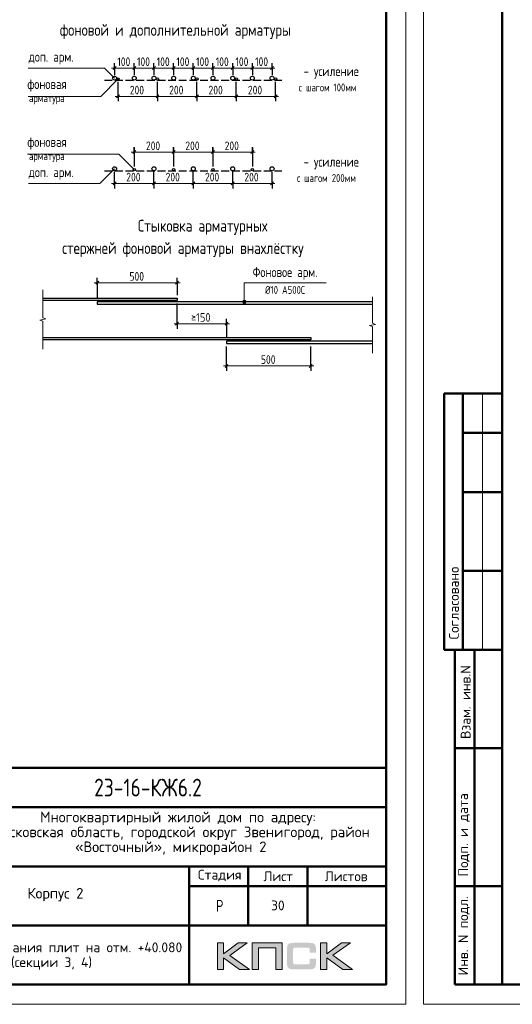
# Model space of a CAD drawing. Header units: millimetres. Extents: x 40580 to 1930067, y -240640 to 81020.
# Tile 567 of 656: x 1364405 to 1376921, y -239550 to -214560. Entities that reach past the tile are written whole.
import ezdxf

# ---------------------------------------------------------------- set-up
doc = ezdxf.new("R2010")
doc.units = ezdxf.units.MM
doc.linetypes.add('______2', pattern=[270, 200, -70])
doc.layers.add('Standard', color=7, linetype='Continuous', lineweight=25)
doc.layers.add('Примечания', color=7, linetype='Continuous', lineweight=13)
doc.styles.add('GOST 2.304', font='isocpeur.ttf', dxfattribs={"width": 0.8})
doc.styles.add('GOST 2.304-81', font='txt')
doc.styles.add('ISOCPEUR', font='isocpeur.ttf')

msp = doc.modelspace()

# ---------------------------------------------------------------- hatches: boundary and pattern name
h = msp.add_hatch(color=256)
h.paths.add_polyline_path([(1370186.7, -237992.8), (1369959.2, -237992.8), (1369587.2, -238272.9), (1369587.2, -237992.8), (1369429.5, -237992.8), (1369429.5, -238664.9), (1369587.2, -238664.9), (1369587.2, -238369.7), (1369989.6, -238664.9), (1370241.3, -238664.9), (1369740.7, -238309.5)])
h.paths.add_polyline_path([(1370469.5, -238119.4), (1370914.8, -238119.4), (1370914.8, -238664.9), (1371071.1, -238664.9), (1371071.1, -237992.8), (1370904.4, -237992.8), (1370313.2, -237992.8), (1370313.2, -238151.8), (1370313.2, -238664.9), (1370469.5, -238664.9)])
h.paths.add_polyline_path([(1372209.2, -237989.4), (1372051.6, -237989.4), (1372051.6, -238662.2), (1372209.2, -238662.2), (1372209.2, -238366.2), (1372611.7, -238662.2), (1372863.4, -238662.2), (1372362.7, -238306), (1372808.7, -237989.4), (1372581.9, -237989.4), (1372209.2, -238269.4)])
msp.add_hatch(color=256).paths.add_polyline_path([(1371920.2, -238064), (1371918.1, -238056.4), (1371915.3, -238050.2), (1371911.9, -238044), (1371908.4, -238037.8), (1371905, -238032.9), (1371900.8, -238028.1), (1371896.7, -238023.2), (1371892.5, -238019.1), (1371887, -238015.6), (1371881.5, -238011.5), (1371875.2, -238008), (1371868.3, -238005.3), (1371861.4, -238002.5), (1371853.8, -237999.7), (1371846.2, -237997.7), (1371828.2, -237994.2), (1371808.9, -237991.4), (1371787.4, -237990), (1371763.9, -237989.4), (1371362.9, -237989.4), (1371339.3, -237990), (1371318.6, -237991.4), (1371298.5, -237994.2), (1371281.3, -237997.7), (1371273, -238000.4), (1371265.4, -238002.5), (1371258.4, -238005.3), (1371252.2, -238008.7), (1371246, -238011.5), (1371239.8, -238015.6), (1371234.9, -238019.1), (1371230.1, -238023.2), (1371225.9, -238028.1), (1371222.5, -238032.9), (1371218.3, -238037.8), (1371214.9, -238044), (1371212.1, -238050.2), (1371209.3, -238057.1), (1371206.6, -238064), (1371204.5, -238071.6), (1371201.1, -238088.2), (1371198.3, -238106.2), (1371196.2, -238126.3), (1371196.2, -238148.4), (1371196.2, -238502.4), (1371196.2, -238524.6), (1371198.3, -238544.6), (1371201.1, -238563.3), (1371204.5, -238579.9), (1371206.6, -238587.5), (1371209.3, -238594.4), (1371212.1, -238601.3), (1371214.9, -238607.5), (1371218.3, -238613.1), (1371222.5, -238618.6), (1371225.9, -238623.4), (1371230.1, -238628.3), (1371234.9, -238632.4), (1371240.5, -238635.9), (1371246, -238639.3), (1371252.2, -238642.8), (1371258.4, -238646.3), (1371266, -238648.3), (1371273, -238651.1), (1371281.3, -238653.2), (1371298.5, -238657.3), (1371318.6, -238659.4), (1371340, -238661.5), (1371362.9, -238662.2), (1371763.9, -238662.2), (1371787.4, -238661.5), (1371808.9, -238660.1), (1371828.2, -238657.3), (1371845.5, -238653.9), (1371853.8, -238651.1), (1371861.4, -238649), (1371868.3, -238646.3), (1371875.2, -238642.8), (1371881.5, -238640), (1371887, -238635.9), (1371892.5, -238632.4), (1371896.7, -238628.3), (1371900.8, -238624.1), (1371905, -238618.6), (1371908.4, -238613.8), (1371911.9, -238607.5), (1371915.3, -238601.3), (1371918.1, -238595.1), (1371920.2, -238587.5), (1371922.9, -238579.9), (1371926.4, -238563.3), (1371929.2, -238545.3), (1371930.6, -238524.6), (1371931.2, -238502.4), (1371931.2, -238391.1), (1371774.3, -238391.1), (1371774.3, -238481.7), (1371774.3, -238487.9), (1371773.6, -238494.1), (1371772.2, -238499.7), (1371770.8, -238505.2), (1371768.8, -238510), (1371766.7, -238514.2), (1371763.9, -238518.3), (1371760.5, -238521.8), (1371757, -238525.2), (1371752.8, -238528), (1371748, -238530.1), (1371743.2, -238532.2), (1371738.3, -238533.5), (1371732.1, -238534.2), (1371725.9, -238534.9), (1371719.7, -238535.6), (1371396, -238535.6), (1371390.5, -238534.9), (1371385.7, -238534.2), (1371381.5, -238532.2), (1371377.4, -238530.1), (1371373.2, -238527.3), (1371369.8, -238524.6), (1371366.3, -238521.1), (1371363.5, -238516.9), (1371360.8, -238512.8), (1371358.7, -238508.6), (1371356.6, -238503.8), (1371355.2, -238499), (1371353.2, -238489.3), (1371352.5, -238479.6), (1371352.5, -238156.7), (1371352.5, -238151.2), (1371353.2, -238145.6), (1371354.6, -238140.8), (1371355.9, -238135.9), (1371357.3, -238131.8), (1371359.4, -238128.3), (1371362.2, -238124.9), (1371364.9, -238121.4), (1371368.4, -238118.7), (1371371.8, -238115.9), (1371376, -238113.8), (1371380.1, -238112.4), (1371385, -238111.1), (1371389.8, -238110.4), (1371395.4, -238109.7), (1371400.9, -238109.7), (1371719.7, -238109.7), (1371725.9, -238109.7), (1371732.1, -238110.4), (1371737.6, -238111.7), (1371742.5, -238113.1), (1371747.3, -238115.2), (1371752.2, -238117.3), (1371756.3, -238120.7), (1371759.8, -238123.5), (1371763.2, -238127.6), (1371766, -238131.8), (1371768.8, -238135.9), (1371770.8, -238140.8), (1371772.2, -238145.6), (1371773.6, -238151.2), (1371774.3, -238157.4), (1371774.3, -238163.6), (1371774.3, -238237.6), (1371931.2, -238237.6), (1371931.2, -238148.4), (1371930.6, -238126.3), (1371929.2, -238106.2), (1371926.4, -238088.2), (1371922.3, -238071.6)])
at = {"layer": 'Примечания', "linetype": 'Continuous', "lineweight": 13, "transparency": 33554687}
for points in [[(1370067.4, -221720.2), (1370157.4, -221720.2), (1370151.1, -221697.7)], [(1370067.4, -221720.2), (1370151.1, -221697.7), (1370073.7, -221697.7)], [(1370073.7, -221742.7), (1370157.4, -221720.2), (1370067.4, -221720.2)], [(1370073.7, -221697.7), (1370151.1, -221697.7), (1370134.9, -221681.5)], [(1370073.7, -221697.7), (1370134.9, -221681.5), (1370089.9, -221681.5)], [(1370073.7, -221742.7), (1370151.1, -221742.7), (1370157.4, -221720.2)], [(1370089.9, -221758.9), (1370151.1, -221742.7), (1370073.7, -221742.7)], [(1370089.9, -221681.5), (1370134.9, -221681.5), (1370112.4, -221675.2)], [(1370089.9, -221758.9), (1370134.9, -221758.9), (1370151.1, -221742.7)], [(1370134.9, -221758.9), (1370089.9, -221758.9), (1370112.4, -221765.2)]]:
    msp.add_hatch(color=7, dxfattribs=at).paths.add_polyline_path(points)

# ---------------------------------------------------------------- linework, layer by layer
at = {"lineweight": 0}
for points in [[(1369429.5, -238664.9), (1369429.5, -237992.8), (1369587.2, -237992.8), (1369587.2, -238272.9), (1369959.2, -237992.8), (1370186.7, -237992.8), (1369740.7, -238309.5), (1370241.3, -238664.9), (1369989.6, -238664.9), (1369587.2, -238369.7), (1369587.2, -238664.9), (1369429.5, -238664.9)], [(1370469.5, -238664.9), (1370469.5, -238119.4), (1370914.8, -238119.4), (1370914.8, -238664.9), (1371071.1, -238664.9), (1371071.1, -237992.8), (1370904.4, -237992.8), (1370313.2, -237992.8), (1370313.2, -238151.8), (1370313.2, -238664.9), (1370469.5, -238664.9)], [(1372051.6, -238662.2), (1372051.6, -237989.4), (1372209.2, -237989.4), (1372209.2, -238269.4), (1372581.9, -237989.4), (1372808.7, -237989.4), (1372362.7, -238306), (1372863.4, -238662.2), (1372611.7, -238662.2), (1372209.2, -238366.2), (1372209.2, -238662.2), (1372051.6, -238662.2)]]:
    msp.add_lwpolyline(points, close=True, dxfattribs=at)
at = {"layer": 'Standard', "color": 7, "linetype": 'Continuous', "lineweight": 50, "transparency": 33554687}
for p, q in [((1376662.3, -224049.7), (1375189.1, -224049.7)), ((1375189.1, -224049.7), (1375189.1, -230549.7)), ((1375189.1, -224049.7), (1375189.1, -230549.7)), ((1375662.3, -224049.7), (1375662.3, -230549.7)), ((1376662.3, -225049.7), (1375662.3, -225049.7)), ((1376662.3, -226549.7), (1375662.3, -226549.7)), ((1376662.3, -228549.7), (1375662.3, -228549.7)), ((1375189.1, -230549.7), (1376662.3, -230549.7)), ((1375462.3, -239049.7), (1375462.3, -230549.7)), ((1375462.3, -239049.7), (1375462.3, -230549.7)), ((1375962.3, -239049.7), (1375962.3, -230549.7)), ((1375462.3, -233049.7), (1376662.3, -233049.7)), ((1355213.7, -233549.8), (1373713.7, -233549.8)), ((1361713.7, -234549.8), (1373713.7, -234549.8)), ((1361713.7, -236049.8), (1373713.7, -236049.8)), ((1368713.7, -237549.8), (1368713.7, -236049.8)), ((1370213.7, -237549.8), (1370213.7, -236049.8)), ((1371713.7, -237549.8), (1371713.7, -236049.8)), ((1368713.7, -236549.8), (1373713.7, -236549.8)), ((1375462.3, -236549.7), (1376662.3, -236549.7)), ((1361713.7, -237549.8), (1373713.7, -237549.8)), ((1368713.7, -239049.8), (1368713.7, -237549.8)), ((1368713.7, -239049.8), (1368713.7, -237549.8)), ((1376662.3, -239049.7), (1375462.3, -239049.7))]:
    msp.add_line(p, q, dxfattribs=at)
at = {"layer": 'Standard', "color": 7, "linetype": 'Continuous', "lineweight": 13, "transparency": 33554687}
msp.add_line((1376162.3, -224049.7), (1376162.3, -230549.7), dxfattribs=at)
at = {"layer": 'Standard', "color": 7, "linetype": 'Continuous', "lineweight": 25, "transparency": 33554687}
for p, q in [((1373713.7, -239049.8), (1373713.7, -233549.8)), ((1355213.7, -239049.8), (1373713.7, -239049.8)), ((1355213.7, -239049.8), (1373713.7, -239049.8)), ((1355213.7, -239049.8), (1373713.7, -239049.8))]:
    msp.add_line(p, q, dxfattribs=at)
at = {"layer": 'Standard', "color": 7, "linetype": 'Continuous', "lineweight": 13, "transparency": 33554687}
for points in [[(1344513.7, -239549.7), (1374213.7, -239549.7), (1374213.7, -197549.7), (1344513.7, -197549.7), (1344513.7, -239549.7)], [(1374662.3, -239549.7), (1416662.3, -239549.7), (1416662.3, -209849.7), (1374662.3, -209849.7), (1374662.3, -239549.7)]]:
    msp.add_lwpolyline(points, close=True, dxfattribs=at)
at = {"layer": 'Standard', "color": 7, "linetype": 'Continuous', "lineweight": 50, "transparency": 33554687}
for points in [[(1346513.7, -198049.7), (1373713.7, -198049.7), (1373713.7, -239049.7), (1346513.7, -239049.7), (1346513.7, -198049.7)], [(1376662.3, -210349.7), (1416162.3, -210349.7), (1416162.3, -239049.7), (1376662.3, -239049.7), (1376662.3, -210349.7)]]:
    msp.add_lwpolyline(points, close=True, dxfattribs=at)
at = {"layer": 'Примечания', "color": 7, "linetype": 'Continuous', "lineweight": 13, "transparency": 33554687}
for p, q in [((1366816.3, -215786.5), (1366741.3, -215786.5)), ((1366816.3, -215786.5), (1367316.3, -215786.5)), ((1367316.3, -215786.5), (1367816.3, -215786.5)), ((1367816.3, -215786.5), (1368316.3, -215786.5)), ((1368316.3, -215786.5), (1368816.3, -215786.5)), ((1368816.3, -215786.5), (1369316.3, -215786.5)), ((1369316.3, -215786.5), (1369816.3, -215786.5)), ((1369816.3, -215786.5), (1370316.3, -215786.5)), ((1370316.3, -215786.5), (1370816.3, -215786.5)), ((1370816.3, -215786.5), (1370891.3, -215786.5)), ((1366906.3, -216507.1), (1366831.3, -216507.1)), ((1366906.3, -216507.1), (1367906.3, -216507.1)), ((1367906.3, -216507.1), (1368906.3, -216507.1)), ((1368906.3, -216507.1), (1369906.3, -216507.1)), ((1369906.3, -216507.1), (1370906.3, -216507.1)), ((1370906.3, -216507.1), (1370981.3, -216507.1)), ((1367316.3, -217921.1), (1367241.3, -217921.1)), ((1367316.3, -217921.1), (1368316.3, -217921.1)), ((1368316.3, -217921.1), (1369316.3, -217921.1)), ((1369316.3, -217921.1), (1370316.3, -217921.1)), ((1370316.3, -217921.1), (1370391.3, -217921.1)), ((1366816.3, -218715.6), (1366741.3, -218715.6)), ((1366816.3, -218715.6), (1367816.3, -218715.6)), ((1367816.3, -218715.6), (1368816.3, -218715.6)), ((1368816.3, -218715.6), (1369816.3, -218715.6)), ((1369816.3, -218715.6), (1370816.3, -218715.6)), ((1370816.3, -218715.6), (1370891.3, -218715.6)), ((1366374.9, -221234.6), (1366299.9, -221234.6)), ((1366374.9, -221234.6), (1368404.9, -221234.6)), ((1368404.9, -221234.6), (1368479.9, -221234.6)), ((1364993.4, -221412.7), (1364993.4, -222123.6)), ((1373370.9, -221592.7), (1373370.9, -222263.6)), ((1370067.4, -221720.2), (1370067.4, -221720.2)), ((1370112.4, -221675.2), (1370112.4, -221675.2)), ((1370112.4, -221765.2), (1370112.4, -221765.2)), ((1370157.4, -221720.2), (1370157.4, -221720.2)), ((1365068.4, -222153.8), (1364918.4, -222184.1)), ((1364993.4, -222123.6), (1365068.4, -222153.8)), ((1364918.4, -222184.1), (1364993.4, -222214.3)), ((1364993.4, -222214.3), (1364993.4, -222925.2)), ((1368404.9, -222277.4), (1368329.9, -222277.4)), ((1368404.9, -222277.4), (1369659.9, -222277.4)), ((1369659.9, -222277.4), (1369734.9, -222277.4)), ((1373445.9, -222292.2), (1373295.9, -222320.7)), ((1373295.9, -222320.7), (1373370.9, -222349.3)), ((1373370.9, -222263.6), (1373445.9, -222292.2)), ((1373370.9, -222349.3), (1373370.9, -223020.2)), ((1364993.4, -222925.2), (1364993.4, -222925.2)), ((1373370.9, -223020.2), (1373370.9, -223020.2)), ((1369659.9, -223346.4), (1369584.9, -223346.4)), ((1369659.9, -223346.4), (1371799.9, -223346.4)), ((1371799.9, -223346.4), (1371874.9, -223346.4))]:
    msp.add_line(p, q, dxfattribs=at)
at = {"layer": 'Примечания', "color": 7, "linetype": 'Continuous', "lineweight": 25, "transparency": 33554687}
for p, q in [((1366778.8, -215824), (1366853.8, -215749)), ((1367278.8, -215824), (1367353.8, -215749)), ((1367778.8, -215824), (1367853.8, -215749)), ((1368278.8, -215824), (1368353.8, -215749)), ((1368778.8, -215824), (1368853.8, -215749)), ((1369278.8, -215824), (1369353.8, -215749)), ((1369778.8, -215824), (1369853.8, -215749)), ((1370278.8, -215824), (1370353.8, -215749)), ((1370778.8, -215824), (1370853.8, -215749)), ((1366868.8, -216544.6), (1366943.8, -216469.6)), ((1367868.8, -216544.6), (1367943.8, -216469.6)), ((1368868.8, -216544.6), (1368943.8, -216469.6)), ((1369868.8, -216544.6), (1369943.8, -216469.6)), ((1370868.8, -216544.6), (1370943.8, -216469.6)), ((1367278.8, -217958.6), (1367353.8, -217883.6)), ((1368278.8, -217958.6), (1368353.8, -217883.6)), ((1369278.8, -217958.6), (1369353.8, -217883.6)), ((1370278.8, -217958.6), (1370353.8, -217883.6)), ((1366778.8, -218753.1), (1366853.8, -218678.1)), ((1367778.8, -218753.1), (1367853.8, -218678.1)), ((1368778.8, -218753.1), (1368853.8, -218678.1)), ((1369778.8, -218753.1), (1369853.8, -218678.1)), ((1370778.8, -218753.1), (1370853.8, -218678.1)), ((1366337.4, -221272.1), (1366412.4, -221197.1)), ((1368367.4, -221272.1), (1368442.4, -221197.1)), ((1368367.4, -222314.9), (1368442.4, -222239.9)), ((1369622.4, -222314.9), (1369697.4, -222239.9)), ((1369622.4, -223383.9), (1369697.4, -223308.9)), ((1371762.4, -223383.9), (1371837.4, -223308.9))]:
    msp.add_line(p, q, dxfattribs=at)
at = {"layer": 'Примечания', "color": 253, "linetype": 'Continuous', "lineweight": -3, "true_color": 0xa0a0a0, "transparency": 33554687}
for p, q in [((1366816.3, -215786.5), (1366816.3, -215661.5)), ((1366816.3, -215786.5), (1366816.3, -215911.5)), ((1366816.3, -215786.5), (1366816.3, -215969.6)), ((1367316.3, -215786.5), (1367316.3, -215661.5)), ((1367316.3, -215786.5), (1367316.3, -215911.5)), ((1367316.3, -215786.5), (1367316.3, -215969.6)), ((1367816.3, -215786.5), (1367816.3, -215661.5)), ((1367816.3, -215786.5), (1367816.3, -215911.5)), ((1367816.3, -215786.5), (1367816.3, -215969.6)), ((1368316.3, -215786.5), (1368316.3, -215661.5)), ((1368316.3, -215786.5), (1368316.3, -215911.5)), ((1368316.3, -215786.5), (1368316.3, -215969.6)), ((1368816.3, -215786.5), (1368816.3, -215661.5)), ((1368816.3, -215786.5), (1368816.3, -215911.5)), ((1368816.3, -215786.5), (1368816.3, -215969.6)), ((1369316.3, -215786.5), (1369316.3, -215661.5)), ((1369316.3, -215786.5), (1369316.3, -215911.5)), ((1369316.3, -215786.5), (1369316.3, -215969.6)), ((1369816.3, -215786.5), (1369816.3, -215661.5)), ((1369816.3, -215786.5), (1369816.3, -215911.5)), ((1369816.3, -215786.5), (1369816.3, -215969.6)), ((1370316.3, -215786.5), (1370316.3, -215661.5)), ((1370316.3, -215786.5), (1370316.3, -215911.5)), ((1370316.3, -215786.5), (1370316.3, -215969.6)), ((1370816.3, -215786.5), (1370816.3, -215661.5)), ((1370816.3, -215786.5), (1370816.3, -215911.5)), ((1370816.3, -215786.5), (1370816.3, -215969.6)), ((1366906.3, -216507.1), (1366906.3, -216139.6)), ((1370906.3, -216507.1), (1370906.3, -216139.6)), ((1366906.3, -216507.1), (1366906.3, -216382.1)), ((1367906.3, -216507.1), (1367906.3, -216382.1)), ((1368906.3, -216507.1), (1368906.3, -216382.1)), ((1369906.3, -216507.1), (1369906.3, -216382.1)), ((1370906.3, -216507.1), (1370906.3, -216382.1)), ((1366906.3, -216507.1), (1366906.3, -216632.1)), ((1367906.3, -216507.1), (1367906.3, -216632.1)), ((1368906.3, -216507.1), (1368906.3, -216632.1)), ((1369906.3, -216507.1), (1369906.3, -216632.1)), ((1370906.3, -216507.1), (1370906.3, -216632.1)), ((1367316.3, -217921.1), (1367316.3, -217796.1)), ((1367316.3, -217801.7), (1367316.3, -218263.6)), ((1368316.3, -217921.1), (1368316.3, -217796.1)), ((1368316.3, -217801.7), (1368316.3, -218263.6)), ((1369316.3, -217921.1), (1369316.3, -217796.1)), ((1369316.3, -217801.7), (1369316.3, -218263.6)), ((1370316.3, -217921.1), (1370316.3, -217796.1)), ((1370316.3, -217801.7), (1370316.3, -218263.6)), ((1367316.3, -217921.1), (1367316.3, -218046.1)), ((1367316.3, -217921.1), (1367316.3, -218288.6)), ((1368316.3, -217921.1), (1368316.3, -218046.1)), ((1368316.3, -217921.1), (1368316.3, -218288.6)), ((1369316.3, -217921.1), (1369316.3, -218046.1)), ((1369316.3, -217921.1), (1369316.3, -218288.6)), ((1370316.3, -217921.1), (1370316.3, -218046.1)), ((1370316.3, -217921.1), (1370316.3, -218288.6)), ((1366816.3, -218715.6), (1366816.3, -218418.6)), ((1366816.3, -218715.6), (1366816.3, -218590.6)), ((1367816.3, -218715.6), (1367816.3, -218590.6)), ((1368816.3, -218715.6), (1368816.3, -218590.6)), ((1369816.3, -218715.6), (1369816.3, -218590.6)), ((1370816.3, -218715.6), (1370816.3, -218418.6)), ((1370816.3, -218715.6), (1370816.3, -218590.6)), ((1366816.3, -218715.6), (1366816.3, -218840.6)), ((1367816.3, -218715.6), (1367816.3, -218840.6)), ((1368816.3, -218715.6), (1368816.3, -218840.6)), ((1369816.3, -218715.6), (1369816.3, -218840.6)), ((1370816.3, -218715.6), (1370816.3, -218840.6)), ((1366374.9, -221234.6), (1366374.9, -221109.6)), ((1368404.9, -221234.6), (1368404.9, -221109.6)), ((1366374.9, -221234.6), (1366374.9, -221359.6)), ((1366374.9, -221234.6), (1366374.9, -221645.2)), ((1368404.9, -221234.6), (1368404.9, -221359.6)), ((1368404.9, -221234.6), (1368404.9, -221550.2)), ((1368404.9, -222277.4), (1368404.9, -221760.2)), ((1368404.9, -222277.4), (1368404.9, -222152.4)), ((1369659.9, -222277.4), (1369659.9, -222152.4)), ((1368404.9, -222277.4), (1368404.9, -222402.4)), ((1369659.9, -222277.4), (1369659.9, -222402.4)), ((1369659.9, -222277.4), (1369659.9, -222645.2)), ((1369659.9, -223346.4), (1369659.9, -222855.2)), ((1371799.9, -223346.4), (1371799.9, -222855.2)), ((1369659.9, -223346.4), (1369659.9, -223221.4)), ((1369659.9, -223346.4), (1369659.9, -223471.4)), ((1371799.9, -223346.4), (1371799.9, -223221.4)), ((1371799.9, -223346.4), (1371799.9, -223471.4))]:
    msp.add_line(p, q, dxfattribs=at)
at = {"layer": 'Примечания', "color": 8, "linetype": '______2', "lineweight": -3, "true_color": 0x737373, "transparency": 33554687}
for p, q in [((1366556.3, -216094.6), (1371066.3, -216094.6)), ((1366556.3, -218393.6), (1371066.3, -218393.6))]:
    msp.add_line(p, q, dxfattribs=at)
at = {"layer": 'Примечания', "color": 7, "linetype": 'Continuous', "lineweight": 13, "transparency": 33554687}
for points in [[(1364622.6, -215786.5), (1366558.2, -215786.5), (1366816.3, -216044.6)], [(1366906.3, -216064.6), (1366463.8, -216507.1), (1364622.6, -216507.1)], [(1367316.3, -218363.6), (1366928.2, -217975.4), (1364599.7, -217975.4)], [(1366816.3, -218343.6), (1366444.3, -218715.6), (1364630.9, -218715.6)], [(1370112.4, -221720.2), (1370112.4, -221234.6), (1372189.9, -221234.6)]]:
    msp.add_lwpolyline(points, dxfattribs=at)
at = {"layer": 'Примечания', "color": 253, "linetype": 'Continuous', "lineweight": -3, "true_color": 0xa0a0a0, "transparency": 33554687}
for points in [[(1367906.3, -216507.1), (1367906.3, -216490.1), (1367906.3, -216490.1), (1367906.3, -216490.1), (1367906.3, -216490.1), (1367906.3, -216490.1), (1367906.3, -216490.1), (1367906.3, -216139.6)], [(1368906.3, -216507.1), (1368906.3, -216490.1), (1368906.3, -216490.1), (1368906.3, -216490.1), (1368906.3, -216490.1), (1368906.3, -216139.6)], [(1369906.3, -216507.1), (1369906.3, -216490.1), (1369906.3, -216490.1), (1369906.3, -216139.6)], [(1367816.3, -218715.6), (1367816.3, -218698.6), (1367816.3, -218698.6), (1367816.3, -218698.6), (1367816.3, -218698.6), (1367816.3, -218698.6), (1367816.3, -218698.6), (1367816.3, -218418.6)], [(1368816.3, -218715.6), (1368816.3, -218698.6), (1368816.3, -218698.6), (1368816.3, -218698.6), (1368816.3, -218698.6), (1368816.3, -218418.6)], [(1369816.3, -218715.6), (1369816.3, -218698.6), (1369816.3, -218698.6), (1369816.3, -218418.6)]]:
    msp.add_lwpolyline(points, dxfattribs=at)
at = {"layer": 'Примечания', "color": 7, "linetype": 'Continuous', "lineweight": 25, "transparency": 33554687}
for points in [[(1364993.4, -221625.2), (1368404.9, -221625.2), (1368404.9, -221685.2), (1364993.4, -221685.2)], [(1373370.9, -221720.2), (1366374.9, -221720.2), (1366374.9, -221780.2), (1373370.9, -221780.2)], [(1364993.4, -222625.2), (1371799.9, -222625.2), (1371799.9, -222685.2), (1364993.4, -222685.2)], [(1373370.9, -222720.2), (1369659.9, -222720.2), (1369659.9, -222780.2), (1373370.9, -222780.2)]]:
    msp.add_lwpolyline(points, dxfattribs=at)
at = {"layer": 'Примечания', "color": 7, "linetype": 'Continuous', "lineweight": -3, "transparency": 33554687}
for centre, radius in [((1366816.3, -216044.6), 50), ((1366906.3, -216064.6), 30), ((1367316.3, -216044.6), 50), ((1367816.3, -216044.6), 50), ((1367906.3, -216064.6), 30), ((1368316.3, -216044.6), 50), ((1368816.3, -216044.6), 50), ((1368906.3, -216064.6), 30), ((1369316.3, -216044.6), 50), ((1369816.3, -216044.6), 50), ((1369906.3, -216064.6), 30), ((1370316.3, -216044.6), 50), ((1370816.3, -216044.6), 50), ((1370906.3, -216064.6), 30), ((1366816.3, -218343.6), 50), ((1367316.3, -218363.6), 30), ((1367816.3, -218343.6), 50), ((1368316.3, -218363.6), 30), ((1368816.3, -218343.6), 50), ((1369316.3, -218363.6), 30), ((1369816.3, -218343.6), 50), ((1370316.3, -218363.6), 30), ((1370816.3, -218343.6), 50)]:
    msp.add_circle(centre, radius, dxfattribs=at)
at = {"layer": 'Примечания', "color": 7, "linetype": 'Continuous', "lineweight": 13, "transparency": 33554687}
msp.add_circle((1370112.4, -221720.2), 45, dxfattribs=at)

# ---------------------------------------------------------------- texts
at = {"layer": 'Standard', "color": 7, "linetype": 'Continuous', "lineweight": 50, "transparency": 33554687, "char_height": 250, "attachment_point": 7, "rotation": 90, "style": 'GOST 2.304'}
for s, insert, width in [('\\A1;{\\fISOCPEUR|i0|b0;\\H250.000000;\\W1.000000;\\C7;Согласовано}\\P', (1375562.3, -230288.3), 2071.875), ('\\A1;{\\fISOCPEUR|i0|b0;\\H250.000000;\\W1.000000;\\C7;Взам. инв.N}\\P', (1375860.2, -232813.9), 1909.099), ('\\A1;{\\fISOCPEUR|i0|b0;\\H250.000000;\\W1.000000;\\C7;Подп. и дата}\\P', (1375836.6, -236307.6), 2197.059), ('\\A1;{\\fISOCPEUR|i0|b0;\\H250.000000;\\W1.000000;\\C7;Инв. N подл.}\\P', (1375836.6, -238815.7), 2021.795)]:
    msp.add_mtext(s, dxfattribs=dict(at, insert=insert, width=width))
at = {"layer": 'Standard', "color": 7, "linetype": 'Continuous', "lineweight": 50, "transparency": 33554687, "insert": (1366296.3, -234274.8), "char_height": 450, "width": 3070.526, "attachment_point": 7, "style": 'GOST 2.304'}
msp.add_mtext('23-16-КЖ6.2', dxfattribs=at)
at = {"layer": 'Standard', "color": 7, "linetype": 'Continuous', "lineweight": 25, "transparency": 33554687, "attachment_point": 7, "style": 'ISOCPEUR'}
for s, insert, char_height, width in [('Многоквартирный\\~жилой\\~дом\\~по\\~адресу:\\~', (1364923.8, -235004.8), 270, 5717.08), ('Московская\\~область,\\~городской\\~округ\\~Звенигород,\\~район\\~', (1363717.8, -235382.8), 270, 8136.208), ('«Восточный»,\\~микрорайон\\~2', (1365810.3, -235760.8), 270, 3952.828), ('Стадия', (1368934.3, -236425), 250, 1031.097), ('Лист', (1370597.3, -236425), 250, 782.227), ('Листов', (1372156.6, -236425), 250, 1066.504), ('Корпус\\~2', (1364601.8, -236939.8), 270, 1362.881), ('\\W0.77;Р', (1369390.7, -237199.8), 300, 262.931)]:
    msp.add_mtext(s, dxfattribs=dict(at, insert=insert, char_height=char_height, width=width))
at = {"layer": 'Standard', "color": 7, "linetype": 'Continuous', "lineweight": 13, "transparency": 33554687, "insert": (1370963.7, -237039.8), "char_height": 250, "width": 459.375, "attachment_point": 5, "style": 'ISOCPEUR'}
msp.add_mtext('\\A1;{\\fISOCPEUR|i0|b0;\\H250.000000;\\W1.000000;\\C7;30}\\P', dxfattribs=at)
at = {"layer": 'Standard', "color": 7, "linetype": 'Continuous', "lineweight": 25, "transparency": 33554687, "insert": (1365213.7, -237978.9), "char_height": 250, "width": 6741.875, "attachment_point": 2, "line_spacing_factor": 0.903614, "style": 'ISOCPEUR'}
msp.add_mtext('{Схема армирования плит на отм. +40.080 \\P(секции 3, 4)}', dxfattribs=at)
at = {"layer": 'Примечания', "color": 7, "linetype": 'Continuous', "lineweight": 50, "transparency": 33554687, "char_height": 300, "attachment_point": 7, "style": 'GOST 2.304-81'}
for s, insert, width in [('фоновой\\~и\\~дополнительной\\~арматуры', (1365425.1, -215050.6), 6865.686), ('Стыковка\\~арматурных', (1367406.6, -220020.6), 5309.467), ('стержней\\~фоновой\\~арматуры\\~внахлёстку', (1365485.9, -220587.4), 6502.985)]:
    msp.add_mtext(s, dxfattribs=dict(at, insert=insert, width=width))
at = {"layer": 'Примечания', "color": 7, "linetype": 'Continuous', "lineweight": 25, "transparency": 33554687, "attachment_point": 7, "style": 'GOST 2.304'}
for s, insert, char_height, width in [('доп.\\~арм.', (1364630.9, -215694.8), 250, 1208.649), ('100', (1366886.5, -215736.5), 220, 485.085), ('100', (1367386.5, -215736.5), 220, 485.085), ('100', (1367886.5, -215736.5), 220, 485.085), ('100', (1368386.5, -215736.5), 220, 485.085), ('100', (1368886.5, -215736.5), 220, 485.085), ('100', (1369386.5, -215736.5), 220, 485.085), ('100', (1369886.5, -215736.5), 220, 485.085), ('100', (1370386.5, -215736.5), 220, 485.085), ('-\\~усиление', (1371616.8, -216060.4), 250, 1510.809), ('фоновая', (1364599.7, -216387.1), 250, 1173.248), ('с\\~шагом\\~100мм', (1371495.9, -216380.4), 200, 1606.256), ('200', (1367203, -216457.1), 220, 531.96), ('200', (1368203, -216457.1), 220, 531.96), ('200', (1369203, -216457.1), 220, 531.96), ('200', (1370203, -216457.1), 220, 531.96), ('арматура', (1364641.3, -216707.1), 200, 1066.467), ('фоновая', (1364599.7, -217855.4), 250, 1173.248), ('200', (1367613, -217871.1), 220, 531.967), ('200', (1368613, -217871.1), 220, 531.967), ('200', (1369613, -217871.1), 220, 531.967), ('арматура', (1364641.3, -218175.4), 200, 1066.467), ('-\\~усиление', (1371616.8, -218359.4), 250, 1510.809), ('доп.\\~арм.', (1364630.9, -218624), 250, 1208.649), ('200', (1367113, -218665.6), 220, 531.967), ('200', (1368113, -218665.6), 220, 531.967), ('200', (1369113, -218665.6), 220, 531.967), ('200', (1370113, -218665.6), 220, 531.967), ('с\\~шагом\\~200мм', (1371450.1, -218679.4), 200, 1648.889), ('500', (1367194.4, -221184.6), 220, 516.39), ('Фоновое\\~арм.', (1370323.2, -221159.6), 250, 1812.592), ('Ø10\\~А500С', (1370639.9, -221519.6), 200, 1153.949), ('\\W0.87;≥150', (1368757.4, -222227.4), 220, 667.615), ('500', (1370534.4, -223296.4), 220, 516.396)]:
    msp.add_mtext(s, dxfattribs=dict(at, insert=insert, char_height=char_height, width=width))

doc.saveas('drawing.dxf')
